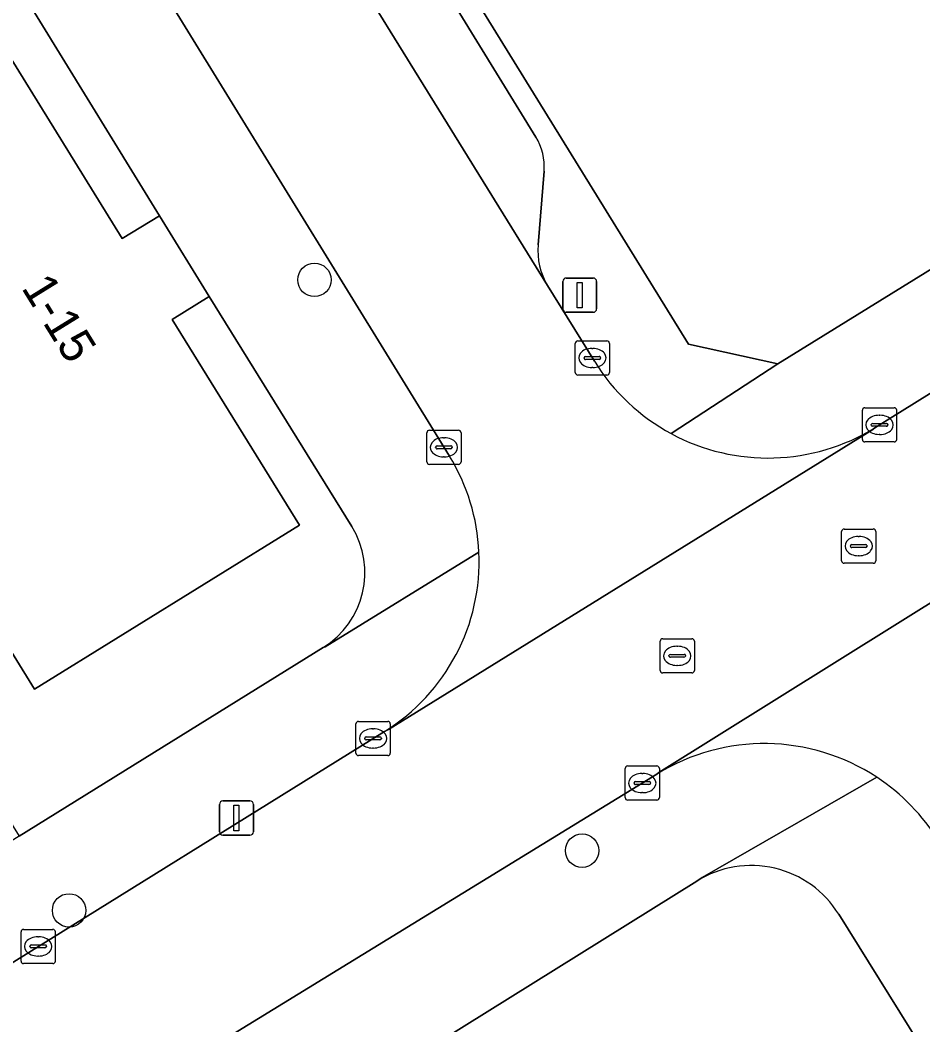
# Model space of a CAD drawing. Extents: x 160030 to 160839, y 385325 to 386450.
# Drawn here: x 160210.03 to 160236.42, y 386102.64 to 386132 of the extents above; entities that cross this region are included whole.
import ezdxf

# ---------------------------------------------------------------- set-up
doc = ezdxf.new("R2010")
doc.units = 0
for name, color, linetype in [('IMGEO_Boom', 7, 'Continuous'), ('IMGEO_Erf', 7, 'Continuous'), ('IMGEO_Groenvoorziening', 7, 'Continuous'), ('IMGEO_Kolk', 7, 'Continuous'), ('IMGEO_Lichtmast', 7, 'Continuous'), ('IMGEO_Pand', 7, 'Continuous'), ('IMGEO_Pand_nummerreeks', 7, 'Continuous'), ('IMGEO_Parkeervlak_open', 7, 'Continuous'), ('IMGEO_Rijbaan_lokaal_open', 7, 'Continuous'), ('IMGEO_Rioolput', 7, 'Continuous'), ('IMGEO_Voetpad_open', 7, 'Continuous')]:
    doc.layers.add(name, color=color, linetype=linetype)

msp = doc.modelspace()

# ---------------------------------------------------------------- linework, layer by layer
at = {"layer": 'IMGEO_Boom'}
for centre in [(160218.635, 386124.411), (160226.459, 386107.73), (160211.46, 386105.984)]:
    msp.add_circle(centre, 0.489, dxfattribs=at)
at = {"layer": 'IMGEO_Erf'}
msp.add_lwpolyline([(160209.502, 386131.302), (160213.016, 386125.617), (160214.1, 386126.287), (160207.096, 386137.673), (160205.988, 386136.987)], close=True, dxfattribs=at)
at = {"layer": 'IMGEO_Groenvoorziening'}
msp.add_lwpolyline([(160232.178, 386121.961), (160243.248, 386128.789), (160206.634, 386187.626), (160195.701, 386180.824), (160195.246, 386178.088), (160229.573, 386122.535)], close=True, dxfattribs=at)
for points in [[(160219.724, 386117.207), (160215.559, 386123.926), (160214.475, 386123.257), (160218.196, 386117.238), (160210.45, 386112.45), (160206.667, 386118.57), (160205.069, 386117.582), (160204.401, 386117.167), (160209.998, 386108.156), (160218.887, 386113.664)], [(160229.816, 386106.842), (160218.901, 386100.039), (160213.673, 386096.809)], [(160240.181, 386095.886), (160233.964, 386105.87)]]:
    msp.add_lwpolyline(points, dxfattribs=at)
for centre, radius, start, end in [((160217.53, 386115.855), 2.577, 301.7732, 31.6431), ((160231.406, 386104.292), 3.005, 31.6741, 121.9496)]:
    msp.add_arc(centre, radius, start, end, dxfattribs=at)
at = {"layer": 'IMGEO_Kolk'}
for p, q in [((160226.259, 386121.704), (160226.259, 386122.556)), ((160226.334, 386122.63), (160227.186, 386122.63)), ((160226.747, 386122.41), (160226.772, 386122.41)), ((160227.26, 386122.556), (160227.26, 386121.704)), ((160226.518, 386122.124), (160226.518, 386122.136)), ((160226.561, 386122.173), (160226.959, 386122.173)), ((160227.002, 386122.136), (160227.002, 386122.124)), ((160226.956, 386122.087), (160226.558, 386122.087)), ((160226.77, 386121.85), (160226.745, 386121.85)), ((160227.186, 386121.63), (160226.334, 386121.63)), ((160234.73, 386120.674), (160235.582, 386120.674)), ((160234.655, 386119.748), (160234.655, 386120.6)), ((160235.143, 386120.454), (160235.168, 386120.454)), ((160235.656, 386120.6), (160235.656, 386119.748)), ((160234.914, 386120.168), (160234.914, 386120.18)), ((160235.352, 386120.131), (160234.954, 386120.131)), ((160234.957, 386120.217), (160235.355, 386120.217)), ((160235.398, 386120.18), (160235.398, 386120.168)), ((160221.919, 386119.093), (160221.919, 386119.945)), ((160221.994, 386120.019), (160222.846, 386120.019)), ((160222.407, 386119.799), (160222.432, 386119.799)), ((160222.92, 386119.945), (160222.92, 386119.093)), ((160235.166, 386119.894), (160235.141, 386119.894)), ((160222.178, 386119.513), (160222.178, 386119.525)), ((160222.616, 386119.476), (160222.218, 386119.476)), ((160222.221, 386119.562), (160222.619, 386119.562)), ((160222.662, 386119.525), (160222.662, 386119.513)), ((160235.582, 386119.674), (160234.73, 386119.674)), ((160222.43, 386119.239), (160222.405, 386119.239)), ((160222.846, 386119.019), (160221.994, 386119.019)), ((160219.848, 386110.583), (160219.848, 386111.435)), ((160219.923, 386111.509), (160220.775, 386111.509)), ((160220.336, 386111.289), (160220.361, 386111.289)), ((160220.849, 386111.435), (160220.849, 386110.583)), ((160220.107, 386111.003), (160220.107, 386111.015)), ((160220.545, 386110.966), (160220.147, 386110.966)), ((160220.15, 386111.052), (160220.548, 386111.052)), ((160220.591, 386111.015), (160220.591, 386111.003)), ((160220.359, 386110.729), (160220.334, 386110.729)), ((160220.775, 386110.509), (160219.923, 386110.509)), ((160227.718, 386109.279), (160227.718, 386110.131)), ((160227.793, 386110.205), (160228.645, 386110.205)), ((160228.719, 386110.131), (160228.719, 386109.279)), ((160228.206, 386109.985), (160228.231, 386109.985)), ((160227.977, 386109.699), (160227.977, 386109.711)), ((160228.415, 386109.662), (160228.017, 386109.662)), ((160228.02, 386109.748), (160228.418, 386109.748)), ((160228.461, 386109.711), (160228.461, 386109.699)), ((160228.645, 386109.205), (160227.793, 386109.205)), ((160228.229, 386109.425), (160228.204, 386109.425)), ((160210.057, 386104.505), (160210.057, 386105.357)), ((160210.132, 386105.431), (160210.984, 386105.431)), ((160211.058, 386105.357), (160211.058, 386104.505)), ((160210.545, 386105.211), (160210.57, 386105.211)), ((160210.316, 386104.925), (160210.316, 386104.937)), ((160210.754, 386104.888), (160210.356, 386104.888)), ((160210.359, 386104.974), (160210.757, 386104.974)), ((160210.8, 386104.937), (160210.8, 386104.925)), ((160210.568, 386104.651), (160210.543, 386104.651)), ((160210.984, 386104.431), (160210.132, 386104.431))]:
    msp.add_line(p, q, dxfattribs=at)
for points in [[(160226.259, 386121.704), (160226.259, 386122.556)], [(160226.334, 386122.63), (160227.186, 386122.63)], [(160227.26, 386122.556), (160227.26, 386121.704)], [(160227.186, 386121.63), (160226.334, 386121.63)], [(160234.73, 386120.674), (160235.582, 386120.674)], [(160234.655, 386119.748), (160234.655, 386120.6)], [(160235.656, 386120.6), (160235.656, 386119.748)], [(160221.919, 386119.093), (160221.919, 386119.945)], [(160221.994, 386120.019), (160222.846, 386120.019)], [(160222.92, 386119.945), (160222.92, 386119.093)], [(160235.582, 386119.674), (160234.73, 386119.674)], [(160222.846, 386119.019), (160221.994, 386119.019)], [(160219.848, 386110.583), (160219.848, 386111.435)], [(160219.923, 386111.509), (160220.775, 386111.509)], [(160220.849, 386111.435), (160220.849, 386110.583)], [(160220.775, 386110.509), (160219.923, 386110.509)], [(160227.718, 386109.279), (160227.718, 386110.131)], [(160227.793, 386110.205), (160228.645, 386110.205)], [(160228.719, 386110.131), (160228.719, 386109.279)], [(160228.645, 386109.205), (160227.793, 386109.205)], [(160210.057, 386104.505), (160210.057, 386105.357)], [(160210.132, 386105.431), (160210.984, 386105.431)], [(160211.058, 386105.357), (160211.058, 386104.505)], [(160210.984, 386104.431), (160210.132, 386104.431)]]:
    msp.add_lwpolyline(points, dxfattribs=at)
for centre, radius, start, end in [((160226.336, 386122.554), 0.0765, 91.552, 178.448), ((160226.336, 386122.554), 0.0765, 91.552, 178.448), ((160227.184, 386122.554), 0.0765, 1.552, 88.448), ((160227.184, 386122.554), 0.0765, 1.552, 88.448), ((160226.558, 386122.133), 0.0403, 85.8775, 175.7526), ((160226.555, 386122.123), 0.0366, 178.938, 274.7102), ((160226.959, 386122.13), 0.043, 264.8664, 352.4533), ((160226.963, 386122.135), 0.0386, 1.7309, 96.639), ((160226.336, 386121.706), 0.0765, 181.552, 268.448), ((160226.336, 386121.706), 0.0765, 181.552, 268.448), ((160227.184, 386121.706), 0.0765, 271.552, 358.448), ((160227.184, 386121.706), 0.0765, 271.552, 358.448), ((160234.732, 386120.598), 0.0765, 91.552, 178.448), ((160234.732, 386120.598), 0.0765, 91.552, 178.448), ((160235.58, 386120.598), 0.0765, 1.552, 88.448), ((160235.58, 386120.598), 0.0765, 1.552, 88.448), ((160234.954, 386120.177), 0.0403, 85.8775, 175.7526), ((160234.951, 386120.167), 0.0366, 178.938, 274.7102), ((160235.355, 386120.174), 0.043, 264.8664, 352.4533), ((160235.359, 386120.179), 0.0386, 1.7309, 96.639), ((160221.996, 386119.943), 0.0765, 91.552, 178.448), ((160221.996, 386119.943), 0.0765, 91.552, 178.448), ((160222.844, 386119.943), 0.0765, 1.552, 88.448), ((160222.844, 386119.943), 0.0765, 1.552, 88.448), ((160234.732, 386119.75), 0.0765, 181.552, 268.448), ((160234.732, 386119.75), 0.0765, 181.552, 268.448), ((160235.58, 386119.75), 0.0765, 271.552, 358.448), ((160235.58, 386119.75), 0.0765, 271.552, 358.448), ((160222.218, 386119.522), 0.0403, 85.8775, 175.7526), ((160222.215, 386119.512), 0.0366, 178.938, 274.7102), ((160222.619, 386119.519), 0.043, 264.8664, 352.4533), ((160222.623, 386119.524), 0.0386, 1.7309, 96.639), ((160221.996, 386119.095), 0.0765, 181.552, 268.448), ((160221.996, 386119.095), 0.0765, 181.552, 268.448), ((160222.844, 386119.095), 0.0765, 271.552, 358.448), ((160222.844, 386119.095), 0.0765, 271.552, 358.448), ((160219.925, 386111.433), 0.0765, 91.552, 178.448), ((160219.925, 386111.433), 0.0765, 91.552, 178.448), ((160220.773, 386111.433), 0.0765, 1.552, 88.448), ((160220.773, 386111.433), 0.0765, 1.552, 88.448), ((160220.147, 386111.012), 0.0403, 85.8775, 175.7526), ((160220.144, 386111.002), 0.0366, 178.938, 274.7102), ((160220.548, 386111.009), 0.043, 264.8664, 352.4533), ((160220.552, 386111.014), 0.0386, 1.7309, 96.639), ((160219.925, 386110.585), 0.0765, 181.552, 268.448), ((160219.925, 386110.585), 0.0765, 181.552, 268.448), ((160220.773, 386110.585), 0.0765, 271.552, 358.448), ((160220.773, 386110.585), 0.0765, 271.552, 358.448), ((160227.795, 386110.129), 0.0765, 91.552, 178.448), ((160227.795, 386110.129), 0.0765, 91.552, 178.448), ((160228.643, 386110.129), 0.0765, 1.552, 88.448), ((160228.643, 386110.129), 0.0765, 1.552, 88.448), ((160228.017, 386109.708), 0.0403, 85.8775, 175.7526), ((160228.014, 386109.698), 0.0366, 178.938, 274.7102), ((160228.418, 386109.705), 0.043, 264.8664, 352.4533), ((160228.422, 386109.71), 0.0386, 1.7309, 96.639), ((160227.795, 386109.281), 0.0765, 181.552, 268.448), ((160227.795, 386109.281), 0.0765, 181.552, 268.448), ((160228.643, 386109.281), 0.0765, 271.552, 358.448), ((160228.643, 386109.281), 0.0765, 271.552, 358.448), ((160210.134, 386105.355), 0.0765, 91.552, 178.448), ((160210.134, 386105.355), 0.0765, 91.552, 178.448), ((160210.982, 386105.355), 0.0765, 1.552, 88.448), ((160210.982, 386105.355), 0.0765, 1.552, 88.448), ((160210.356, 386104.934), 0.0403, 85.8775, 175.7526), ((160210.353, 386104.924), 0.0366, 178.938, 274.7102), ((160210.757, 386104.931), 0.043, 264.8664, 352.4533), ((160210.761, 386104.936), 0.0386, 1.7309, 96.639), ((160210.134, 386104.507), 0.0765, 181.552, 268.448), ((160210.134, 386104.507), 0.0765, 181.552, 268.448), ((160210.982, 386104.507), 0.0765, 271.552, 358.448), ((160210.982, 386104.507), 0.0765, 271.552, 358.448)]:
    msp.add_arc(centre, radius, start, end, dxfattribs=at)
for centre, major_axis, ratio, start_param, end_param in [((160226.746, 386122.13), (-0.387, 0.002), 0.722429, 4.712389, 7.853982), ((160226.771, 386122.13), (-0.39, 0.002), 0.717154, 1.570796, 4.712389), ((160235.142, 386120.174), (-0.387, 0.002), 0.722429, 4.712389, 7.853982), ((160235.167, 386120.174), (-0.39, 0.002), 0.717154, 1.570796, 4.712389), ((160222.406, 386119.519), (-0.387, 0.002), 0.722429, 4.712389, 7.853982), ((160222.431, 386119.519), (-0.39, 0.002), 0.717154, 1.570796, 4.712389), ((160220.335, 386111.009), (-0.387, 0.002), 0.722429, 4.712389, 7.853982), ((160220.36, 386111.009), (-0.39, 0.002), 0.717154, 1.570796, 4.712389), ((160228.205, 386109.705), (-0.387, 0.002), 0.722429, 4.712389, 7.853982), ((160228.23, 386109.705), (-0.39, 0.002), 0.717154, 1.570796, 4.712389), ((160210.544, 386104.931), (-0.387, 0.002), 0.722429, 4.712389, 7.853982), ((160210.569, 386104.931), (-0.39, 0.002), 0.717154, 1.570796, 4.712389)]:
    msp.add_ellipse(centre, major_axis=major_axis, ratio=ratio, start_param=start_param, end_param=end_param, dxfattribs=at)
at = {"layer": 'IMGEO_Lichtmast'}
for p, q in [((160225.994, 386124.464), (160226.784, 386124.464)), ((160226.784, 386124.464), (160225.994, 386124.464)), ((160225.894, 386123.564), (160225.894, 386124.364)), ((160225.894, 386124.364), (160225.894, 386123.564)), ((160226.884, 386124.364), (160226.884, 386123.564)), ((160226.884, 386123.564), (160226.884, 386124.364)), ((160226.784, 386123.464), (160225.994, 386123.464)), ((160225.994, 386123.464), (160226.784, 386123.464)), ((160215.958, 386109.184), (160216.748, 386109.184)), ((160216.748, 386109.184), (160215.958, 386109.184)), ((160215.858, 386108.284), (160215.858, 386109.084)), ((160215.858, 386109.084), (160215.858, 386108.284)), ((160216.848, 386109.084), (160216.848, 386108.284)), ((160216.848, 386108.284), (160216.848, 386109.084)), ((160216.748, 386108.184), (160215.958, 386108.184)), ((160215.958, 386108.184), (160216.748, 386108.184))]:
    msp.add_line(p, q, dxfattribs=at)
for points in [[(160226.314, 386124.339), (160226.464, 386124.339), (160226.464, 386123.589), (160226.314, 386123.589), (160226.314, 386124.339)], [(160216.278, 386109.059), (160216.428, 386109.059), (160216.428, 386108.309), (160216.278, 386108.309), (160216.278, 386109.059)]]:
    msp.add_lwpolyline(points, dxfattribs=at)
for centre, start, end in [((160225.994, 386124.364), 90, 180), ((160225.994, 386124.364), 90, 180), ((160226.784, 386124.364), 0, 90), ((160226.784, 386124.364), 360, 90), ((160225.994, 386123.564), 180, 270), ((160225.994, 386123.564), 180, 270), ((160226.784, 386123.564), 270, 0), ((160226.784, 386123.564), 270, 0), ((160215.958, 386109.084), 90, 180), ((160215.958, 386109.084), 90, 180), ((160216.748, 386109.084), 0, 90), ((160216.748, 386109.084), 360, 90), ((160215.958, 386108.284), 180, 270), ((160215.958, 386108.284), 180, 270), ((160216.748, 386108.284), 270, 0), ((160216.748, 386108.284), 270, 0)]:
    msp.add_arc(centre, 0.1, start, end, dxfattribs=at)
at = {"layer": 'IMGEO_Pand'}
msp.add_lwpolyline([(160213.016, 386125.617), (160209.502, 386131.302), (160201.764, 386126.518), (160205.278, 386120.833), (160203.673, 386119.841), (160205.069, 386117.582), (160206.667, 386118.57), (160210.45, 386112.45), (160218.196, 386117.238), (160214.475, 386123.257), (160215.559, 386123.926), (160214.1, 386126.287)], close=True, dxfattribs=at)
at = {"layer": 'IMGEO_Parkeervlak_open'}
for points in [[(160194.723, 386174.04), (160208.514, 386151.611), (160225.448, 386124.247)], [(160225.107, 386128.586), (160215.489, 386144.238), (160214.739, 386145.446)], [(160225.172, 386125.436), (160225.349, 386127.583)]]:
    msp.add_lwpolyline(points, dxfattribs=at)
for centre, radius, start, end in [((160223.716, 386127.72), 1.639, 355.2172, 31.9125), ((160227.164, 386125.272), 1.999, 175.2902, 210.8468)]:
    msp.add_arc(centre, radius, start, end, dxfattribs=at)
at = {"layer": 'IMGEO_Rijbaan_lokaal_open'}
for points in [[(160189.19, 386173.252), (160200.983, 386154.171), (160214.694, 386132.059), (160222.581, 386119.26)], [(160226.82, 386122.031), (160225.448, 386124.247), (160208.514, 386151.611)], [(160255.275, 386132.696), (160235.022, 386120.089), (160234.929, 386120.014), (160220.795, 386111.27), (160220.685, 386111.216), (160208.914, 386103.909)], [(160228.648, 386109.969), (160228.704, 386110.01), (160242.577, 386118.679), (160242.706, 386118.752), (160258.447, 386128.564), (160265.204, 386132.776)], [(160220.685, 386111.216), (160220.795, 386111.27), (160234.929, 386120.014), (160235.022, 386120.089)], [(160242.706, 386118.752), (160242.577, 386118.679), (160228.704, 386110.01), (160228.648, 386109.969)], [(160211.756, 386099.608), (160228.648, 386109.969)]]:
    msp.add_lwpolyline(points, dxfattribs=at)
for centre, radius, start, end in [((160231.888, 386125.165), 5.958, 211.7338, 241.7345), ((160231.895, 386125.176), 5.971, 241.7243, 301.584), ((160217.581, 386116.184), 5.87, 2.6634, 31.5995), ((160217.597, 386116.189), 5.854, 301.8345, 2.6214), ((160231.787, 386104.875), 5.984, 56.6629, 121.6436), ((160231.791, 386104.878), 5.98, 31.6683, 56.6728)]:
    msp.add_arc(centre, radius, start, end, dxfattribs=at)
at = {"layer": 'IMGEO_Rioolput'}
for p, q in [((160234.122, 386117.13), (160234.974, 386117.13)), ((160234.047, 386116.204), (160234.047, 386117.056)), ((160234.535, 386116.91), (160234.56, 386116.91)), ((160235.048, 386117.056), (160235.048, 386116.204)), ((160234.306, 386116.624), (160234.306, 386116.636)), ((160234.744, 386116.587), (160234.346, 386116.587)), ((160234.349, 386116.673), (160234.747, 386116.673)), ((160234.79, 386116.636), (160234.79, 386116.624)), ((160234.558, 386116.35), (160234.533, 386116.35)), ((160234.974, 386116.13), (160234.122, 386116.13)), ((160228.816, 386113.924), (160229.668, 386113.924)), ((160228.741, 386112.998), (160228.741, 386113.85)), ((160229.229, 386113.704), (160229.254, 386113.704)), ((160229.742, 386113.85), (160229.742, 386112.998)), ((160229, 386113.418), (160229, 386113.43)), ((160229.438, 386113.381), (160229.04, 386113.381)), ((160229.043, 386113.467), (160229.441, 386113.467)), ((160229.484, 386113.43), (160229.484, 386113.418)), ((160229.252, 386113.144), (160229.227, 386113.144)), ((160229.668, 386112.924), (160228.816, 386112.924))]:
    msp.add_line(p, q, dxfattribs=at)
for points in [[(160234.122, 386117.13), (160234.974, 386117.13)], [(160234.047, 386116.204), (160234.047, 386117.056)], [(160235.048, 386117.056), (160235.048, 386116.204)], [(160234.974, 386116.13), (160234.122, 386116.13)], [(160228.816, 386113.924), (160229.668, 386113.924)], [(160228.741, 386112.998), (160228.741, 386113.85)], [(160229.742, 386113.85), (160229.742, 386112.998)], [(160229.668, 386112.924), (160228.816, 386112.924)]]:
    msp.add_lwpolyline(points, dxfattribs=at)
for centre, radius, start, end in [((160234.124, 386117.054), 0.0765, 91.552, 178.448), ((160234.124, 386117.054), 0.0765, 91.552, 178.448), ((160234.972, 386117.054), 0.0765, 1.552, 88.448), ((160234.972, 386117.054), 0.0765, 1.552, 88.448), ((160234.346, 386116.633), 0.0403, 85.8775, 175.7526), ((160234.343, 386116.623), 0.0366, 178.938, 274.7102), ((160234.747, 386116.63), 0.043, 264.8664, 352.4533), ((160234.751, 386116.635), 0.0386, 1.7309, 96.639), ((160234.124, 386116.206), 0.0765, 181.552, 268.448), ((160234.124, 386116.206), 0.0765, 181.552, 268.448), ((160234.972, 386116.206), 0.0765, 271.552, 358.448), ((160234.972, 386116.206), 0.0765, 271.552, 358.448), ((160228.818, 386113.848), 0.0765, 91.552, 178.448), ((160228.818, 386113.848), 0.0765, 91.552, 178.448), ((160229.666, 386113.848), 0.0765, 1.552, 88.448), ((160229.666, 386113.848), 0.0765, 1.552, 88.448), ((160229.04, 386113.427), 0.0403, 85.8775, 175.7526), ((160229.037, 386113.417), 0.0366, 178.938, 274.7102), ((160229.441, 386113.424), 0.043, 264.8664, 352.4533), ((160229.445, 386113.429), 0.0386, 1.7309, 96.639), ((160228.818, 386113), 0.0765, 181.552, 268.448), ((160228.818, 386113), 0.0765, 181.552, 268.448), ((160229.666, 386113), 0.0765, 271.552, 358.448), ((160229.666, 386113), 0.0765, 271.552, 358.448)]:
    msp.add_arc(centre, radius, start, end, dxfattribs=at)
for centre, major_axis, ratio, start_param, end_param in [((160234.534, 386116.63), (-0.387, 0.002), 0.722429, 4.712389, 7.853982), ((160234.559, 386116.63), (-0.39, 0.002), 0.717154, 1.570796, 4.712389), ((160229.228, 386113.424), (-0.387, 0.002), 0.722429, 4.712389, 7.853982), ((160229.253, 386113.424), (-0.39, 0.002), 0.717154, 1.570796, 4.712389)]:
    msp.add_ellipse(centre, major_axis=major_axis, ratio=ratio, start_param=start_param, end_param=end_param, dxfattribs=at)
at = {"layer": 'IMGEO_Voetpad_open'}
for points in [[(160229.066, 386119.917), (160232.178, 386121.961), (160229.573, 386122.535), (160195.246, 386178.088)], [(160186.621, 386175.544), (160184.94, 386173.628), (160188.598, 386167.569), (160190.069, 386165.189), (160197.128, 386153.726), (160198.561, 386151.408), (160205.629, 386140.047), (160207.096, 386137.673), (160214.1, 386126.287), (160215.559, 386123.926), (160219.724, 386117.207)], [(160222.581, 386119.26), (160214.694, 386132.059), (160200.983, 386154.171), (160189.19, 386173.252)], [(160214.739, 386145.446), (160215.489, 386144.238), (160225.107, 386128.586)], [(160257.993, 386137.954), (160253.278, 386134.97), (160253.219, 386134.939), (160244.532, 386129.581), (160243.248, 386128.789), (160232.178, 386121.961), (160229.066, 386119.917)], [(160235.022, 386120.089), (160255.275, 386132.696)], [(160225.349, 386127.583), (160225.172, 386125.436)], [(160225.448, 386124.247), (160226.82, 386122.031)], [(160223.445, 386116.457), (160218.943, 386113.689), (160218.887, 386113.664), (160209.998, 386108.156), (160208.664, 386107.329), (160207.36, 386106.521)], [(160218.887, 386113.664), (160218.943, 386113.689), (160223.445, 386116.457)], [(160208.914, 386103.909), (160220.685, 386111.216)], [(160228.648, 386109.969), (160211.756, 386099.608), (160213.673, 386096.809), (160218.901, 386100.039), (160229.816, 386106.842)], [(160229.816, 386106.842), (160229.969, 386106.946), (160235.076, 386109.874)], [(160235.076, 386109.874), (160229.969, 386106.946), (160229.816, 386106.842)], [(160233.964, 386105.87), (160240.181, 386095.886), (160263.271, 386058.789), (160264.257, 386056.811)]]:
    msp.add_lwpolyline(points, dxfattribs=at)
for centre, radius, start, end in [((160223.716, 386127.72), 1.639, 355.2172, 31.9125), ((160227.164, 386125.272), 1.999, 175.2902, 210.8468), ((160231.888, 386125.165), 5.958, 211.7338, 241.7345), ((160231.895, 386125.176), 5.971, 241.7243, 301.584), ((160217.581, 386116.184), 5.87, 2.6634, 31.5995), ((160217.53, 386115.855), 2.577, 301.7732, 31.6431), ((160217.597, 386116.189), 5.854, 301.8345, 2.6214), ((160231.787, 386104.875), 5.984, 56.6629, 121.6436), ((160231.791, 386104.878), 5.98, 31.6683, 56.6728), ((160231.406, 386104.292), 3.005, 31.6741, 121.9496)]:
    msp.add_arc(centre, radius, start, end, dxfattribs=at)

# ---------------------------------------------------------------- texts
at = {"layer": 'IMGEO_Pand_nummerreeks'}
msp.add_text('1-15', height=1, rotation=301.7233, dxfattribs=at).set_placement((160210.049, 386124.179))

doc.saveas('drawing.dxf')
